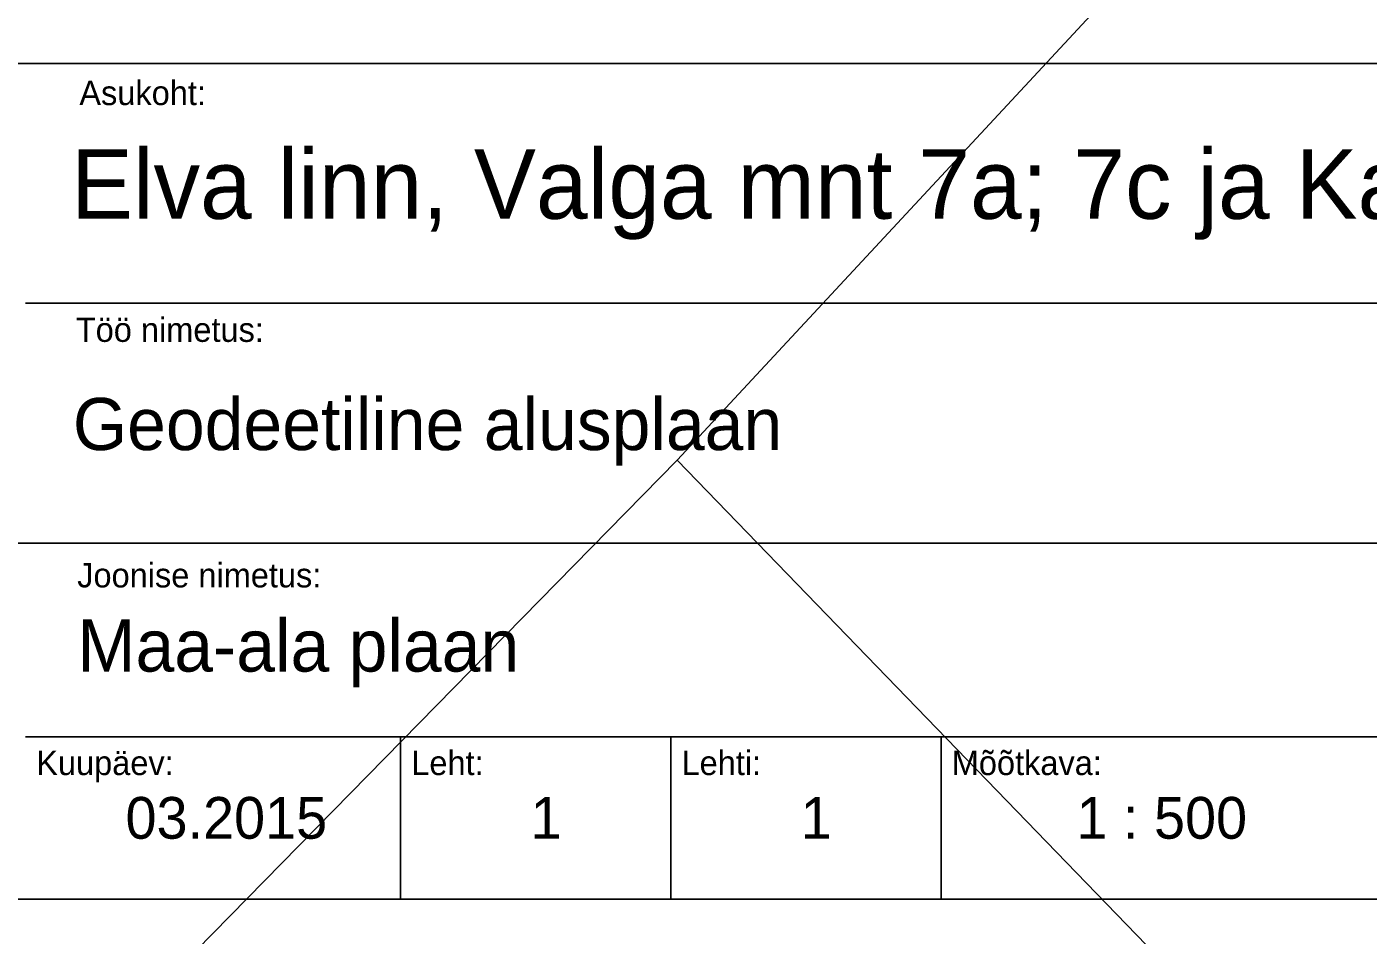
# Model space of a CAD drawing. Extents: x 640876 to 641418, y 6455595 to 6456085.
# Drawn here: x 641203.77 to 641242.36, y 6455708.56 to 6455734.7 of the extents above; entities that cross this region are included whole.
import ezdxf

# ---------------------------------------------------------------- set-up
doc = ezdxf.new("R2010")
doc.units = 0
doc.layers.add('PIIR', color=7, linetype='Continuous')
doc.layers.add('VORMISTUS', color=7, linetype='Continuous')

msp = doc.modelspace()

# ---------------------------------------------------------------- linework, layer by layer
at = {"layer": 'PIIR'}
msp.add_lwpolyline([(641274.59, 6455777.38), (641265.59, 6455768.59), (641244.26, 6455745.67), (641222.48, 6455722.23), (641201.2, 6455700.54), (641180.13, 6455678.32), (641171.14, 6455668.19), (641142.12, 6455638.98), (641132.03, 6455627.4), (641101.1, 6455594.76), (641087.79, 6455611.35), (641100.72, 6455625.11), (641099.2, 6455626.54), (641113.86, 6455642.06), (641121.21, 6455649.84), (641140.58, 6455669.91), (641170.91, 6455704.35), (641182.28, 6455716.38), (641216.67, 6455752.61), (641234.69, 6455771.62), (641250.06, 6455787.79)], dxfattribs=at)
msp.add_lwpolyline([(641244.26, 6455745.67), (641262.56, 6455725.76), (641276.8, 6455710.41), (641291.83, 6455694.21), (641284.13, 6455685.93), (641271.03, 6455672.05), (641222.48, 6455722.23)], close=True, dxfattribs=at)
at = {"layer": 'VORMISTUS'}
for p, q in [((641256.302, 6455733.642), (641167.302, 6455733.642)), ((641203.732, 6455726.742), (641256.302, 6455726.742)), ((641167.302, 6455719.842), (641256.302, 6455719.842)), ((641203.732, 6455714.272), (641256.302, 6455714.272)), ((641214.522, 6455709.602), (641214.522, 6455714.272)), ((641222.297, 6455709.602), (641222.297, 6455714.272)), ((641230.072, 6455709.602), (641230.072, 6455714.272)), ((641035.115, 6455709.602), (641256.302, 6455709.602)), ((641167.302, 6455709.602), (641256.302, 6455709.602))]:
    msp.add_line(p, q, dxfattribs=at)
msp.add_lwpolyline([(641167.302, 6455733.642), (641256.302, 6455733.642), (641256.302, 6455709.602), (641167.302, 6455709.602)], close=True, dxfattribs=at)

# ---------------------------------------------------------------- texts
for s, height, p in [('Asukoht:', 0.7, (641205.279, 6455732.444)), ('Elva linn, Valga mnt 7a; 7c ja Kase tn 16', 2, (641205.036, 6455729.173)), ('Töö nimetus:', 0.7, (641205.177, 6455725.631)), ('Geodeetiline alusplaan', 1.5, (641205.093, 6455722.518)), ('Joonise nimetus:', 0.7, (641205.217, 6455718.567)), ('Maa-ala plaan', 1.5, (641205.223, 6455716.145)), ('Kuupäev:', 0.7, (641204.038, 6455713.168)), ('Leht:', 0.7, (641214.828, 6455713.168)), ('Lehti:', 0.7, (641222.603, 6455713.168)), ('Mõõtkava:', 0.7, (641230.378, 6455713.168)), ('03.2015', 1.2, (641206.607, 6455711.337)), ('1', 1.2, (641218.26, 6455711.337)), ('1', 1.2, (641226.035, 6455711.337)), ('1 : 500', 1.2, (641233.967, 6455711.337))]:
    msp.add_text(s, height=height, dxfattribs=at).set_placement(p)

doc.saveas('drawing.dxf')
